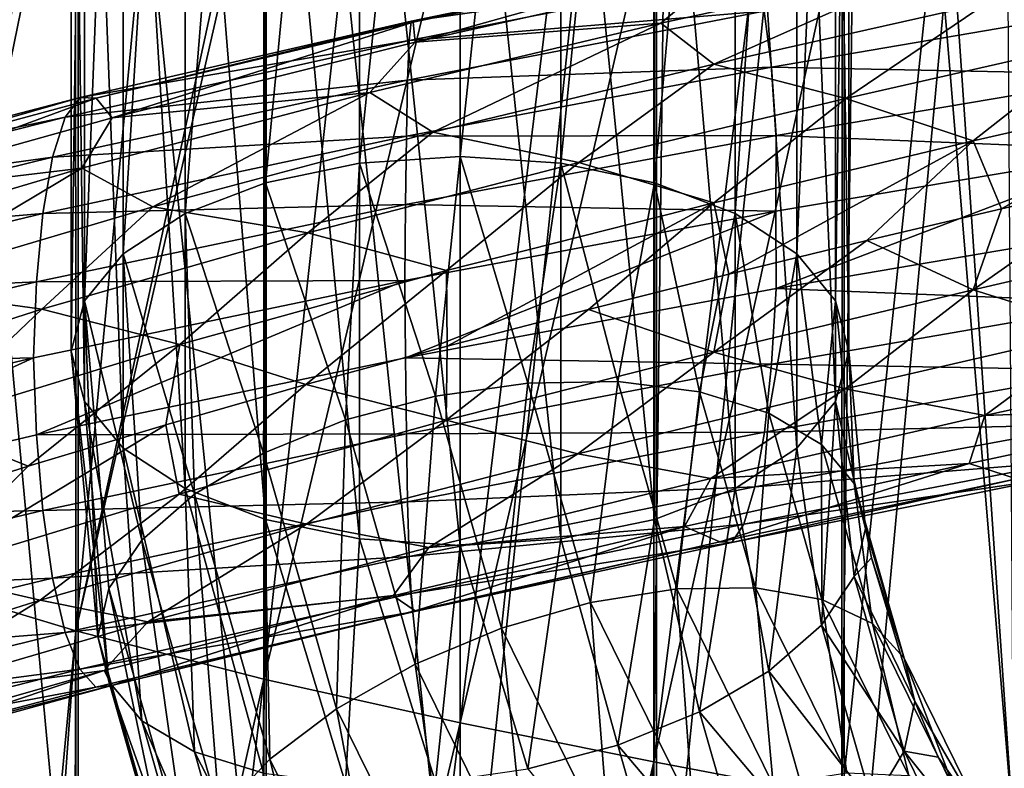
# Model space of a CAD drawing. Header units: metres. Extents: x -109 to 109, y -452 to 89.
# Tile 266 of 656: x -3.96 to 4.9, y -176.12 to -169.38. Entities that reach past the tile are written whole.
import ezdxf

# ---------------------------------------------------------------- set-up
doc = ezdxf.new("R2010")
doc.units = ezdxf.units.M
doc.layers.add('solid_K244270000C71_000_01', color=7, linetype='CONTINUOUS')
doc.layers.add('solid_k244270000c71_000_02', color=7, linetype='CONTINUOUS')

msp = doc.modelspace()

# ---------------------------------------------------------------- linework, layer by layer
at = {"layer": 'solid_K244270000C71_000_01'}
for points in [[(0, -161.974365, 871.503174), (0, -178.812943, 873.920715), (1.767249, -162.009903, 871.320862)], [(0, -178.812943, 873.920715), (1.767249, -178.833603, 873.736145), (1.767249, -162.009903, 871.320862)], [(0.905867, -162.009628, 368.892609), (1.75, -162.184448, 369.195404), (0.905867, -170.669891, 363.892609)], [(1.767249, -162.009903, 871.320862), (1.767249, -178.833603, 873.736145), (3.458888, -162.115128, 870.781128)], [(1.767249, -178.833603, 873.736145), (3.458888, -178.894775, 873.189697), (3.458888, -162.115128, 870.781128)], [(3.458888, -162.115128, 870.781128), (3.458888, -178.894775, 873.189697), (4.999055, -162.285431, 869.907715)], [(1.75, -162.184448, 369.195404), (1.75, -170.844711, 364.195404), (0.905867, -170.669891, 363.892609)], [(1.75, -162.184448, 369.195404), (2.474874, -162.46257, 369.677124), (1.75, -170.844711, 364.195404)], [(3.458888, -178.894775, 873.189697), (4.999055, -178.993774, 872.305298), (4.999055, -162.285431, 869.907715)], [(2.474874, -162.46257, 369.677124), (2.474874, -171.122818, 364.677124), (1.75, -170.844711, 364.195404)], [(2.474874, -162.46257, 369.677124), (3.031089, -162.824997, 370.304871), (2.474874, -171.122818, 364.677124)], [(3.031089, -162.824997, 370.304871), (3.031089, -171.48526, 365.304871), (2.474874, -171.122818, 364.677124)], [(3.031089, -162.824997, 370.304871), (3.38074, -163.24707, 371.035919), (3.031089, -171.48526, 365.304871)], [(3.38074, -163.24707, 371.035919), (3.38074, -171.907318, 366.035919), (3.031089, -171.48526, 365.304871)], [(3.38074, -163.24707, 371.035919), (3.5, -163.699997, 371.820404), (3.38074, -171.907318, 366.035919)], [(3.5, -172.36026, 366.820404), (3.5, -163.699997, 371.820404), (3.38074, -164.152939, 372.604919)], [(3.38074, -171.907318, 366.035919), (3.5, -163.699997, 371.820404), (3.5, -172.36026, 366.820404)], [(3.38074, -172.813187, 367.604919), (3.38074, -164.152939, 372.604919), (3.031089, -164.574997, 373.335968)], [(3.38074, -172.813187, 367.604919), (3.5, -172.36026, 366.820404), (3.38074, -164.152939, 372.604919)], [(3.031089, -173.23526, 368.335968), (3.031089, -164.574997, 373.335968), (2.474874, -164.937439, 373.963715)], [(3.031089, -173.23526, 368.335968), (3.38074, -172.813187, 367.604919), (3.031089, -164.574997, 373.335968)], [(2.474874, -173.597687, 368.963715), (2.474874, -164.937439, 373.963715), (1.75, -165.215546, 374.445404)], [(2.474874, -173.597687, 368.963715), (3.031089, -173.23526, 368.335968), (2.474874, -164.937439, 373.963715)], [(1.75, -173.875793, 369.445404), (1.75, -165.215546, 374.445404), (0.905867, -165.390366, 374.74823)], [(1.75, -173.875793, 369.445404), (2.474874, -173.597687, 368.963715), (1.75, -165.215546, 374.445404)], [(0.905867, -174.050629, 369.74823), (1.75, -173.875793, 369.445404), (0.905867, -165.390366, 374.74823)], [(0, -175.707184, 856.452942), (0, -167.921753, 855.294189), (0.929074, -168.095718, 855.375305)], [(0, -175.707184, 856.452942), (0.929074, -168.095718, 855.375305), (1.745084, -168.217712, 855.527832)], [(0, -175.707184, 856.452942), (1.745084, -168.217712, 855.527832), (1.744606, -176.057327, 856.679749)], [(1.744606, -176.057327, 856.679749), (1.745084, -168.217712, 855.527832), (1.840449, -168.229996, 855.55072)], [(1.744606, -176.057327, 856.679749), (1.840449, -168.229996, 855.55072), (2.717304, -168.320892, 855.813782)], [(4.412092, -168.341278, 856.616882), (4.923252, -168.279999, 856.947449), (4.980319, -176.681534, 858.198853)], [(1.744606, -176.057327, 856.679749), (2.717304, -168.320892, 855.813782), (3.439464, -168.360474, 856.105225)], [(1.744606, -176.057327, 856.679749), (3.439464, -168.360474, 856.105225), (3.437735, -176.378799, 857.269348)], [(3.437735, -176.378799, 857.269348), (4.286438, -168.349884, 856.542419), (4.980319, -176.681534, 858.198853)], [(3.437735, -176.378799, 857.269348), (3.539678, -168.362854, 856.151367), (4.286438, -168.349884, 856.542419)], [(3.437735, -176.378799, 857.269348), (3.439464, -168.360474, 856.105225), (3.539678, -168.362854, 856.151367)], [(4.286438, -168.349884, 856.542419), (4.412092, -168.341278, 856.616882), (4.980319, -176.681534, 858.198853)], [(5.769612, -169.565979, 883.314331), (4.743385, -169.224945, 884.15625), (7.052196, -168.734833, 883.030151)], [(2.553704, -168.773727, 887.393188), (-0.440089, -169.391571, 887.665405), (2.653477, -168.946106, 888.077393)], [(-0.42156, -169.399506, 886.94635), (-0.440089, -169.391571, 887.665405), (2.553704, -168.773727, 887.393188)], [(2.446183, -168.782806, 886.682007), (-0.42156, -169.399506, 886.94635), (2.553704, -168.773727, 887.393188)], [(4.368062, -168.849243, 884.827209), (1.806679, -169.40892, 885.454224), (2.3387, -168.964844, 885.994568)], [(2.28525, -169.7771, 884.861206), (1.806679, -169.40892, 885.454224), (4.368062, -168.849243, 884.827209)], [(4.743385, -169.224945, 884.15625), (2.28525, -169.7771, 884.861206), (4.368062, -168.849243, 884.827209)], [(2.653477, -168.946106, 888.077393), (-0.457284, -169.565277, 888.356384), (2.738359, -169.300354, 888.686768)], [(-0.440089, -169.391571, 887.665405), (-0.457284, -169.565277, 888.356384), (2.653477, -168.946106, 888.077393)], [(1.806679, -169.40892, 885.454224), (-0.403037, -169.580582, 886.250488), (2.3387, -168.964844, 885.994568)], [(3.472351, -170.085983, 884.204529), (2.28525, -169.7771, 884.861206), (4.743385, -169.224945, 884.15625)], [(2.738359, -169.300354, 888.686768), (2.8038, -169.804703, 889.186096), (6.003553, -169.259888, 888.325806)], [(6.003553, -169.259888, 888.325806), (2.8038, -169.804703, 889.186096), (6.093714, -169.871719, 888.672913)], [(3.472351, -170.085983, 884.204529), (4.743385, -169.224945, 884.15625), (5.769612, -169.565979, 883.314331)], [(2.738359, -169.300354, 888.686768), (-0.471912, -169.920929, 888.970947), (2.8038, -169.804703, 889.186096)], [(-0.457284, -169.565277, 888.356384), (-0.471912, -169.920929, 888.970947), (2.738359, -169.300354, 888.686768)], [(-0.244286, -170.390091, 885.124756), (-0.810484, -170.031464, 885.625), (1.806679, -169.40892, 885.454224)], [(2.28525, -169.7771, 884.861206), (-0.244286, -170.390091, 885.124756), (1.806679, -169.40892, 885.454224)], [(3.472351, -170.085983, 884.204529), (5.769612, -169.565979, 883.314331), (4.618611, -170.468491, 883.604492)], [(5.769612, -169.565979, 883.314331), (6.806786, -169.969376, 882.512329), (4.618611, -170.468491, 883.604492)], [(1.068339, -170.663544, 884.684021), (-0.244286, -170.390091, 885.124756), (2.28525, -169.7771, 884.861206)], [(1.068339, -170.663544, 884.684021), (2.28525, -169.7771, 884.861206), (3.472351, -170.085983, 884.204529)], [(2.8038, -169.804703, 889.186096), (-0.483189, -170.426682, 889.473572), (2.845907, -170.418427, 889.543335)], [(-0.471912, -169.920929, 888.970947), (-0.483189, -170.426682, 889.473572), (2.8038, -169.804703, 889.186096)], [(2.8038, -169.804703, 889.186096), (2.845907, -170.418427, 889.543335), (6.093714, -169.871719, 888.672913)], [(6.093714, -169.871719, 888.672913), (2.845907, -170.418427, 889.543335), (6.112217, -170.551987, 888.858826)], [(4.618611, -170.468491, 883.604492), (6.806786, -169.969376, 882.512329), (4.874457, -171.079224, 883.482239)], [(6.806786, -169.969376, 882.512329), (6.039207, -170.808868, 882.928406), (4.874457, -171.079224, 883.482239)], [(1.068339, -170.663544, 884.684021), (3.472351, -170.085983, 884.204529), (2.284565, -171.024567, 884.295898)], [(3.472351, -170.085983, 884.204529), (4.618611, -170.468491, 883.604492), (2.284565, -171.024567, 884.295898)], [(-1.368618, -171.296921, 884.736816), (-0.244286, -170.390091, 885.124756), (1.068339, -170.663544, 884.684021)], [(2.845907, -170.418427, 889.543335), (-0.490446, -171.041702, 889.832153), (2.842064, -171.102386, 889.730042)], [(-0.483189, -170.426682, 889.473572), (-0.490446, -171.041702, 889.832153), (2.845907, -170.418427, 889.543335)], [(2.845907, -170.418427, 889.543335), (2.842064, -171.102386, 889.730042), (6.112217, -170.551987, 888.858826)], [(2.284565, -171.024567, 884.295898), (4.618611, -170.468491, 883.604492), (2.418088, -171.668488, 884.253601)], [(4.618611, -170.468491, 883.604492), (3.662897, -171.366013, 883.925415), (2.418088, -171.668488, 884.253601)], [(4.618611, -170.468491, 883.604492), (4.874457, -171.079224, 883.482239), (3.662897, -171.366013, 883.925415)], [(6.112217, -170.551987, 888.858826), (2.842064, -171.102386, 889.730042), (2.846197, -171.796906, 889.715149)], [(6.112217, -170.551987, 888.858826), (2.846197, -171.796906, 889.715149), (6.094335, -171.24469, 888.848145)], [(0.610706, -172.648453, 362.642029), (0, -170.61026, 363.789337), (0.905867, -170.669891, 363.892609)], [(1.419333, -172.63559, 362.882629), (0.610706, -172.648453, 362.642029), (0.905867, -170.669891, 363.892609)], [(1.419333, -172.63559, 362.882629), (0.905867, -170.669891, 363.892609), (1.75, -170.844711, 364.195404)], [(2.156766, -172.727844, 363.282135), (1.419333, -172.63559, 362.882629), (1.75, -170.844711, 364.195404)], [(2.156766, -172.727844, 363.282135), (1.75, -170.844711, 364.195404), (2.474874, -171.122818, 364.677124)], [(4.61932, -171.809235, 883.77594), (4.874457, -171.079224, 883.482239), (6.039207, -170.808868, 882.928406)], [(6.808964, -171.302933, 882.686157), (4.61932, -171.809235, 883.77594), (6.039207, -170.808868, 882.928406)], [(-0.490446, -171.041702, 889.832153), (-0.497846, -171.724396, 890.014709), (2.842064, -171.102386, 889.730042)], [(2.284565, -171.024567, 884.295898), (2.418088, -171.668488, 884.253601), (1.156067, -171.985229, 884.463135)], [(2.842064, -171.102386, 889.730042), (-0.490496, -172.422012, 890), (2.846197, -171.796906, 889.715149)], [(2.780146, -172.919861, 363.817352), (2.156766, -172.727844, 363.282135), (2.474874, -171.122818, 364.677124)], [(2.780146, -172.919861, 363.817352), (2.474874, -171.122818, 364.677124), (3.031089, -171.48526, 365.304871)], [(4.61932, -171.809235, 883.77594), (3.662897, -171.366013, 883.925415), (4.874457, -171.079224, 883.482239)], [(6.094335, -171.24469, 888.848145), (2.846197, -171.796906, 889.715149), (6.004714, -171.924088, 888.665649)], [(5.767891, -172.169052, 883.652222), (4.61932, -171.809235, 883.77594), (6.808964, -171.302933, 882.686157)], [(2.283621, -172.37001, 884.464233), (2.418088, -171.668488, 884.253601), (3.662897, -171.366013, 883.925415)], [(4.61932, -171.809235, 883.77594), (2.283621, -172.37001, 884.464233), (3.662897, -171.366013, 883.925415)], [(3.253246, -173.200455, 364.457153), (2.780146, -172.919861, 363.817352), (3.031089, -171.48526, 365.304871)], [(3.253246, -173.200455, 364.457153), (3.031089, -171.48526, 365.304871), (3.38074, -171.907318, 366.035919)], [(2.283621, -172.37001, 884.464233), (1.156067, -171.985229, 884.463135), (2.418088, -171.668488, 884.253601)], [(2.846197, -171.796906, 889.715149), (-0.490496, -172.422012, 890), (2.804342, -172.479477, 889.519287)], [(3.466755, -172.70079, 884.536499), (2.283621, -172.37001, 884.464233), (4.61932, -171.809235, 883.77594)], [(2.846197, -171.796906, 889.715149), (2.804342, -172.479477, 889.519287), (6.004714, -171.924088, 888.665649)], [(5.767891, -172.169052, 883.652222), (3.466755, -172.70079, 884.536499), (4.61932, -171.809235, 883.77594)], [(6.004714, -171.924088, 888.665649), (2.804342, -172.479477, 889.519287), (5.865049, -172.532455, 888.324951)], [(3.548571, -173.55336, 365.164398), (3.253246, -173.200455, 364.457153), (3.38074, -171.907318, 366.035919)], [(3.548571, -173.55336, 365.164398), (3.38074, -171.907318, 366.035919), (3.5, -172.36026, 366.820404)], [(-0.1237, -172.983887, 884.731384), (-0.114942, -172.31662, 884.552612), (1.156067, -171.985229, 884.463135)], [(2.283621, -172.37001, 884.464233), (-0.1237, -172.983887, 884.731384), (1.156067, -171.985229, 884.463135)], [(5.767891, -172.169052, 883.652222), (4.724034, -172.940842, 884.638184), (3.466755, -172.70079, 884.536499)], [(5.767891, -172.169052, 883.652222), (7.041898, -172.429184, 883.520081), (4.724034, -172.940842, 884.638184)], [(1.058765, -173.285141, 885.008057), (-0.1237, -172.983887, 884.731384), (2.283621, -172.37001, 884.464233)], [(3.466755, -172.70079, 884.536499), (1.058765, -173.285141, 885.008057), (2.283621, -172.37001, 884.464233)], [(3.648957, -173.958023, 365.897949), (3.5, -172.36026, 366.820404), (3.38074, -172.813187, 367.604919)], [(3.548571, -173.55336, 365.164398), (3.5, -172.36026, 366.820404), (3.648957, -173.958023, 365.897949)], [(-0.490496, -172.422012, 890), (-0.483283, -173.10495, 889.799133), (2.804342, -172.479477, 889.519287)], [(4.724034, -172.940842, 884.638184), (7.041898, -172.429184, 883.520081), (6.998455, -172.856812, 884.24292)], [(2.804342, -172.479477, 889.519287), (-0.483283, -173.10495, 889.799133), (2.739115, -173.090897, 889.158936)], [(2.804342, -172.479477, 889.519287), (2.739115, -173.090897, 889.158936), (5.865049, -172.532455, 888.324951)], [(5.865049, -172.532455, 888.324951), (2.739115, -173.090897, 889.158936), (5.683674, -173.022751, 887.845886)], [(1.173041, -174.623337, 361.501831), (0.610706, -172.648453, 362.642029), (1.419333, -172.63559, 362.882629)], [(1.950067, -174.499496, 361.806488), (1.173041, -174.623337, 361.501831), (1.419333, -172.63559, 362.882629)], [(1.950067, -174.499496, 361.806488), (1.419333, -172.63559, 362.882629), (2.156766, -172.727844, 363.282135)], [(0.372761, -174.854874, 361.368164), (-0.222122, -172.765671, 362.574371), (0.610706, -172.648453, 362.642029)], [(1.173041, -174.623337, 361.501831), (0.372761, -174.854874, 361.368164), (0.610706, -172.648453, 362.642029)], [(3.466755, -172.70079, 884.536499), (2.256582, -173.507492, 885.331177), (1.058765, -173.285141, 885.008057)], [(2.658681, -174.49054, 362.264435), (1.950067, -174.499496, 361.806488), (2.156766, -172.727844, 363.282135)], [(2.658681, -174.49054, 362.264435), (2.156766, -172.727844, 363.282135), (2.780146, -172.919861, 363.817352)], [(3.466755, -172.70079, 884.536499), (4.724034, -172.940842, 884.638184), (2.256582, -173.507492, 885.331177)], [(3.253246, -174.826996, 367.274384), (3.38074, -172.813187, 367.604919), (3.031089, -173.23526, 368.335968)], [(3.253246, -174.826996, 367.274384), (3.548571, -174.390961, 366.615173), (3.38074, -172.813187, 367.604919)], [(3.548571, -174.390961, 366.615173), (3.648957, -173.958023, 365.897949), (3.38074, -172.813187, 367.604919)], [(5.009917, -173.510559, 885.910706), (4.581493, -173.371246, 885.335144), (6.998455, -172.856812, 884.24292)], [(4.724034, -172.940842, 884.638184), (6.998455, -172.856812, 884.24292), (4.581493, -173.371246, 885.335144)], [(2.256582, -173.507492, 885.331177), (4.724034, -172.940842, 884.638184), (4.581493, -173.371246, 885.335144)], [(3.257699, -174.597, 362.84906), (2.658681, -174.49054, 362.264435), (2.780146, -172.919861, 363.817352)], [(3.257699, -174.597, 362.84906), (2.780146, -172.919861, 363.817352), (3.253246, -173.200455, 364.457153)], [(5.683674, -173.022751, 887.845886), (2.654409, -173.583908, 888.65509), (5.470287, -173.35556, 887.253479)], [(2.739115, -173.090897, 889.158936), (2.654409, -173.583908, 888.65509), (5.683674, -173.022751, 887.845886)], [(-0.483283, -173.10495, 889.799133), (-0.472042, -173.71637, 889.432251), (2.739115, -173.090897, 889.158936)], [(2.739115, -173.090897, 889.158936), (-0.472042, -173.71637, 889.432251), (2.654409, -173.583908, 888.65509)], [(2.780146, -175.240784, 367.837311), (3.031089, -173.23526, 368.335968), (2.474874, -173.597687, 368.963715)], [(2.780146, -175.240784, 367.837311), (3.253246, -174.826996, 367.274384), (3.031089, -173.23526, 368.335968)], [(3.712311, -174.812668, 363.526367), (3.253246, -173.200455, 364.457153), (3.548571, -173.55336, 365.164398)], [(3.712311, -174.812668, 363.526367), (3.257699, -174.597, 362.84906), (3.253246, -173.200455, 364.457153)], [(2.339748, -174.076523, 886.631348), (2.021784, -173.940979, 885.988953), (4.581493, -173.371246, 885.335144)], [(2.256582, -173.507492, 885.331177), (4.581493, -173.371246, 885.335144), (2.021784, -173.940979, 885.988953)], [(5.009917, -173.510559, 885.910706), (2.339748, -174.076523, 886.631348), (4.581493, -173.371246, 885.335144)], [(5.470287, -173.35556, 887.253479), (2.554752, -173.918915, 888.034119), (5.240143, -173.519501, 886.592041)], [(2.654409, -173.583908, 888.65509), (2.554752, -173.918915, 888.034119), (5.470287, -173.35556, 887.253479)], [(-0.281798, -174.127548, 885.578796), (2.256582, -173.507492, 885.331177), (2.021784, -173.940979, 885.988953)], [(2.44727, -174.084457, 887.342468), (2.339748, -174.076523, 886.631348), (5.009917, -173.510559, 885.910706)], [(5.240143, -173.519501, 886.592041), (2.44727, -174.084457, 887.342468), (5.009917, -173.510559, 885.910706)], [(2.554752, -173.918915, 888.034119), (2.44727, -174.084457, 887.342468), (5.240143, -173.519501, 886.592041)], [(-0.472042, -173.71637, 889.432251), (-0.457444, -174.208939, 888.920776), (2.654409, -173.583908, 888.65509)], [(2.654409, -173.583908, 888.65509), (-0.457444, -174.208939, 888.920776), (2.554752, -173.918915, 888.034119)], [(2.156766, -175.608292, 368.27121), (2.474874, -173.597687, 368.963715), (1.75, -173.875793, 369.445404)], [(2.156766, -175.608292, 368.27121), (2.780146, -175.240784, 367.837311), (2.474874, -173.597687, 368.963715)], [(3.996094, -175.125031, 364.256989), (3.548571, -173.55336, 365.164398), (3.648957, -173.958023, 365.897949)], [(3.996094, -175.125031, 364.256989), (3.712311, -174.812668, 363.526367), (3.548571, -173.55336, 365.164398)], [(1.419333, -175.908142, 368.550873), (1.75, -173.875793, 369.445404), (0.905867, -174.050629, 369.74823)], [(1.419333, -175.908142, 368.550873), (2.156766, -175.608292, 368.27121), (1.75, -173.875793, 369.445404)], [(-0.403218, -174.698227, 886.87262), (-0.600579, -174.564194, 886.184509), (2.021784, -173.940979, 885.988953)], [(-0.457444, -174.208939, 888.920776), (-0.44027, -174.543106, 888.291565), (2.554752, -173.918915, 888.034119)], [(2.554752, -173.918915, 888.034119), (-0.44027, -174.543106, 888.291565), (2.44727, -174.084457, 887.342468)], [(2.339748, -174.076523, 886.631348), (-0.403218, -174.698227, 886.87262), (2.021784, -173.940979, 885.988953)], [(3.702589, -174.221405, 365.74588), (3.648957, -173.958023, 365.897949), (3.548571, -174.390961, 366.615173)], [(3.996094, -175.125031, 364.256989), (3.648957, -173.958023, 365.897949), (3.702589, -174.221405, 365.74588)], [(0.610706, -176.122925, 368.660004), (1.419333, -175.908142, 368.550873), (0.905867, -174.050629, 369.74823)], [(-0.44027, -174.543106, 888.291565), (-0.421747, -174.707504, 887.591614), (2.44727, -174.084457, 887.342468)], [(-0.421747, -174.707504, 887.591614), (-0.403218, -174.698227, 886.87262), (2.339748, -174.076523, 886.631348)], [(2.44727, -174.084457, 887.342468), (-0.421747, -174.707504, 887.591614), (2.339748, -174.076523, 886.631348)], [(4.092557, -175.51593, 364.998474), (3.702589, -174.221405, 365.74588), (3.548571, -174.390961, 366.615173)], [(3.996094, -175.125031, 364.256989), (3.702589, -174.221405, 365.74588), (4.092557, -175.51593, 364.998474)], [(3.996094, -175.962631, 365.707764), (3.548571, -174.390961, 366.615173), (3.253246, -174.826996, 367.274384)], [(3.996094, -175.962631, 365.707764), (4.092557, -175.51593, 364.998474), (3.548571, -174.390961, 366.615173)], [(2.094288, -176.4944, 360.42157), (1.173041, -174.623337, 361.501831), (1.950067, -174.499496, 361.806488)], [(2.819543, -176.265411, 360.786957), (1.950067, -174.499496, 361.806488), (2.658681, -174.49054, 362.264435)], [(2.819543, -176.265411, 360.786957), (2.094288, -176.4944, 360.42157), (1.950067, -174.499496, 361.806488)], [(3.480944, -176.160568, 361.300262), (2.658681, -174.49054, 362.264435), (3.257699, -174.597, 362.84906)], [(3.480944, -176.160568, 361.300262), (2.819543, -176.265411, 360.786957), (2.658681, -174.49054, 362.264435)], [(1.347327, -176.834229, 360.225372), (0.372761, -174.854874, 361.368164), (1.173041, -174.623337, 361.501831)], [(2.094288, -176.4944, 360.42157), (1.347327, -176.834229, 360.225372), (1.173041, -174.623337, 361.501831)], [(4.040052, -176.185959, 361.931671), (3.257699, -174.597, 362.84906), (3.712311, -174.812668, 363.526367)], [(4.040052, -176.185959, 361.931671), (3.480944, -176.160568, 361.300262), (3.257699, -174.597, 362.84906)], [(3.712311, -176.439209, 366.343597), (3.253246, -174.826996, 367.274384), (2.780146, -175.240784, 367.837311)], [(3.712311, -176.439209, 366.343597), (3.996094, -175.962631, 365.707764), (3.253246, -174.826996, 367.274384)], [(4.464374, -176.340118, 362.64447), (3.712311, -174.812668, 363.526367), (3.996094, -175.125031, 364.256989)], [(4.464374, -176.340118, 362.64447), (4.040052, -176.185959, 361.931671), (3.712311, -174.812668, 363.526367)], [(0.622072, -177.265137, 360.209747), (-0.404265, -175.180649, 361.413239), (0.372761, -174.854874, 361.368164)], [(1.347327, -176.834229, 360.225372), (0.622072, -177.265137, 360.209747), (0.372761, -174.854874, 361.368164)], [(4.729249, -176.614075, 363.397278), (3.996094, -175.125031, 364.256989), (4.092557, -175.51593, 364.998474)], [(4.729249, -176.614075, 363.397278), (4.464374, -176.340118, 362.64447), (3.996094, -175.125031, 364.256989)], [(3.257699, -176.917923, 366.869019), (2.780146, -175.240784, 367.837311), (2.156766, -175.608292, 368.27121)], [(3.257699, -176.917923, 366.869019), (3.712311, -176.439209, 366.343597), (2.780146, -175.240784, 367.837311)], [(4.303218, -176.016983, 364.709198), (4.092557, -175.51593, 364.998474), (3.996094, -175.962631, 365.707764)], [(4.729249, -176.614075, 363.397278), (4.092557, -175.51593, 364.998474), (4.303218, -176.016983, 364.709198)], [(2.658681, -177.370987, 367.25351), (2.156766, -175.608292, 368.27121), (1.419333, -175.908142, 368.550873)], [(2.658681, -177.370987, 367.25351), (3.257699, -176.917923, 366.869019), (2.156766, -175.608292, 368.27121)], [(0, -183.533646, 857.290771), (0, -175.707184, 856.452942), (1.744606, -176.057327, 856.679749)], [(1.950067, -177.772064, 367.474731), (1.419333, -175.908142, 368.550873), (0.610706, -176.122925, 368.660004)], [(1.950067, -177.772064, 367.474731), (2.658681, -177.370987, 367.25351), (1.419333, -175.908142, 368.550873)], [(4.729249, -177.451675, 364.848053), (3.996094, -175.962631, 365.707764), (3.712311, -176.439209, 366.343597)], [(4.819286, -176.991913, 364.146332), (4.303218, -176.016983, 364.709198), (3.996094, -175.962631, 365.707764)], [(4.729249, -177.451675, 364.848053), (4.819286, -176.991913, 364.146332), (3.996094, -175.962631, 365.707764)], [(0.912781, -183.735855, 857.357422), (0, -183.533646, 857.290771), (1.744606, -176.057327, 856.679749)], [(0.912781, -183.735855, 857.357422), (1.744606, -176.057327, 856.679749), (1.744942, -183.938141, 857.506897)], [(1.744942, -183.938141, 857.506897), (1.744606, -176.057327, 856.679749), (3.437735, -176.378799, 857.269348)], [(4.729249, -176.614075, 363.397278), (4.303218, -176.016983, 364.709198), (4.819286, -176.991913, 364.146332)]]:
    msp.add_3dface(points, dxfattribs=at)
at = {"layer": 'solid_k244270000c71_000_02'}
for points in [[(-1.744606, -162.009018, 871.325562), (0, -178.812943, 873.920715), (0, -161.974365, 871.503174)], [(0, -161.949997, 368.789337), (0, -170.61026, 363.789337), (-0.905867, -170.669891, 363.892609)], [(-0.905867, -162.009628, 368.892609), (0, -161.949997, 368.789337), (-0.905867, -170.669891, 363.892609)], [(0, -161.949997, 368.789337), (0.905867, -162.009628, 368.892609), (0, -170.61026, 363.789337)], [(-3.437735, -162.113358, 870.790344), (-1.744606, -178.833099, 873.740906), (-1.744606, -162.009018, 871.325562)], [(-0.905867, -162.009628, 368.892609), (-0.905867, -170.669891, 363.892609), (-1.75, -170.844711, 364.195404)], [(-1.75, -162.184448, 369.195404), (-0.905867, -162.009628, 368.892609), (-1.75, -170.844711, 364.195404)], [(-1.744606, -162.009018, 871.325562), (-1.744606, -178.833099, 873.740906), (0, -178.812943, 873.920715)], [(0.905867, -162.009628, 368.892609), (0.905867, -170.669891, 363.892609), (0, -170.61026, 363.789337)], [(-4.980319, -162.282837, 869.921021), (-3.437735, -178.893753, 873.198975), (-3.437735, -162.113358, 870.790344)], [(-3.437735, -162.113358, 870.790344), (-3.437735, -178.893753, 873.198975), (-1.744606, -178.833099, 873.740906)], [(-1.75, -162.184448, 369.195404), (-1.75, -170.844711, 364.195404), (-2.474874, -171.122818, 364.677124)], [(-2.474874, -162.46257, 369.677124), (-1.75, -162.184448, 369.195404), (-2.474874, -171.122818, 364.677124)], [(-4.980319, -162.282837, 869.921021), (-4.980319, -178.992279, 872.318787), (-3.437735, -178.893753, 873.198975)], [(-2.474874, -162.46257, 369.677124), (-2.474874, -171.122818, 364.677124), (-3.031089, -171.48526, 365.304871)], [(-3.031089, -162.824997, 370.304871), (-2.474874, -162.46257, 369.677124), (-3.031089, -171.48526, 365.304871)], [(-3.031089, -162.824997, 370.304871), (-3.031089, -171.48526, 365.304871), (-3.38074, -171.907318, 366.035919)], [(-3.38074, -163.24707, 371.035919), (-3.031089, -162.824997, 370.304871), (-3.38074, -171.907318, 366.035919)], [(-3.38074, -163.24707, 371.035919), (-3.5, -172.36026, 366.820404), (-3.5, -163.699997, 371.820404)], [(-3.38074, -163.24707, 371.035919), (-3.38074, -171.907318, 366.035919), (-3.5, -172.36026, 366.820404)], [(-3.5, -163.699997, 371.820404), (-3.5, -172.36026, 366.820404), (-3.38074, -172.813187, 367.604919)], [(-3.38074, -164.152939, 372.604919), (-3.5, -163.699997, 371.820404), (-3.38074, -172.813187, 367.604919)], [(-3.38074, -164.152939, 372.604919), (-3.38074, -172.813187, 367.604919), (-3.031089, -173.23526, 368.335968)], [(-3.031089, -164.574997, 373.335968), (-3.38074, -164.152939, 372.604919), (-3.031089, -173.23526, 368.335968)], [(-3.031089, -164.574997, 373.335968), (-3.031089, -173.23526, 368.335968), (-2.474874, -173.597687, 368.963715)], [(-2.474874, -164.937439, 373.963715), (-3.031089, -164.574997, 373.335968), (-2.474874, -173.597687, 368.963715)], [(-2.474874, -164.937439, 373.963715), (-2.474874, -173.597687, 368.963715), (-1.75, -173.875793, 369.445404)], [(-1.75, -165.215546, 374.445404), (-2.474874, -164.937439, 373.963715), (-1.75, -173.875793, 369.445404)], [(-1.75, -165.215546, 374.445404), (-1.75, -173.875793, 369.445404), (-0.905867, -174.050629, 369.74823)], [(-0.905867, -165.390366, 374.74823), (-1.75, -165.215546, 374.445404), (-0.905867, -174.050629, 369.74823)], [(-0.905867, -165.390366, 374.74823), (0, -174.11026, 369.851501), (0, -165.449997, 374.851501)], [(-0.905867, -165.390366, 374.74823), (-0.905867, -174.050629, 369.74823), (0, -174.11026, 369.851501)], [(0.905867, -174.050629, 369.74823), (0.905867, -165.390366, 374.74823), (0, -165.449997, 374.851501)], [(0, -174.11026, 369.851501), (0.905867, -174.050629, 369.74823), (0, -165.449997, 374.851501)], [(-4.336605, -166.450851, 856.246399), (-3.568838, -166.832611, 855.903381), (-4.999055, -174.41272, 857.922913)], [(-3.568838, -166.832611, 855.903381), (-3.460289, -166.880234, 855.861694), (-4.999055, -174.41272, 857.922913)], [(-3.460289, -166.880234, 855.861694), (-3.458888, -174.878098, 857.087036), (-4.999055, -174.41272, 857.922913)], [(-2.730953, -167.168472, 855.62207), (-3.458888, -174.878098, 857.087036), (-3.460289, -166.880234, 855.861694)], [(-2.730953, -167.168472, 855.62207), (-1.844571, -167.459991, 855.420654), (-3.458888, -174.878098, 857.087036)], [(-1.844571, -167.459991, 855.420654), (-1.76744, -167.482864, 855.407593), (-3.458888, -174.878098, 857.087036)], [(-1.76744, -167.482864, 855.407593), (-1.767249, -175.313339, 856.589417), (-3.458888, -174.878098, 857.087036)], [(-0.928744, -167.71022, 855.309753), (-1.767249, -175.313339, 856.589417), (-1.76744, -167.482864, 855.407593)], [(-0.928744, -167.71022, 855.309753), (0, -167.921753, 855.294189), (-1.767249, -175.313339, 856.589417)], [(-1.767249, -175.313339, 856.589417), (0, -167.921753, 855.294189), (0, -175.707184, 856.452942)], [(2.446183, -168.782806, 886.682007), (-0.403037, -169.580582, 886.250488), (-0.42156, -169.399506, 886.94635)], [(2.446183, -168.782806, 886.682007), (2.3387, -168.964844, 885.994568), (-0.403037, -169.580582, 886.250488)], [(-0.440089, -169.391571, 887.665405), (-3.420529, -170.078903, 887.409119), (-0.457284, -169.565277, 888.356384)], [(-3.276511, -170.082947, 886.704407), (-3.420529, -170.078903, 887.409119), (-0.440089, -169.391571, 887.665405)], [(-0.42156, -169.399506, 886.94635), (-3.276511, -170.082947, 886.704407), (-0.440089, -169.391571, 887.665405)], [(-0.42156, -169.399506, 886.94635), (-3.132545, -170.259964, 886.022339), (-3.276511, -170.082947, 886.704407)], [(-0.42156, -169.399506, 886.94635), (-0.403037, -169.580582, 886.250488), (-3.132545, -170.259964, 886.022339)], [(1.806679, -169.40892, 885.454224), (-0.810484, -170.031464, 885.625), (-0.403037, -169.580582, 886.250488)], [(-0.457284, -169.565277, 888.356384), (-3.554169, -170.255951, 888.086243), (-0.471912, -169.920929, 888.970947)], [(-3.420529, -170.078903, 887.409119), (-3.554169, -170.255951, 888.086243), (-0.457284, -169.565277, 888.356384)], [(-0.810484, -170.031464, 885.625), (-3.132545, -170.259964, 886.022339), (-0.403037, -169.580582, 886.250488)], [(-0.471912, -169.920929, 888.970947), (-3.667863, -170.614166, 888.688354), (-0.483189, -170.426682, 889.473572)], [(-3.554169, -170.255951, 888.086243), (-3.667863, -170.614166, 888.688354), (-0.471912, -169.920929, 888.970947)], [(-0.810484, -170.031464, 885.625), (-3.402907, -170.713028, 885.337402), (-3.132545, -170.259964, 886.022339)], [(-2.766479, -171.060791, 884.939819), (-3.402907, -170.713028, 885.337402), (-0.810484, -170.031464, 885.625)], [(-0.244286, -170.390091, 885.124756), (-2.766479, -171.060791, 884.939819), (-0.810484, -170.031464, 885.625)], [(-3.420529, -170.078903, 887.409119), (-6.293826, -170.829391, 886.63623), (-3.554169, -170.255951, 888.086243)], [(-6.02883, -170.827118, 885.96759), (-6.293826, -170.829391, 886.63623), (-3.420529, -170.078903, 887.409119)], [(-3.276511, -170.082947, 886.704407), (-6.02883, -170.827118, 885.96759), (-3.420529, -170.078903, 887.409119)], [(-3.276511, -170.082947, 886.704407), (-5.76393, -170.997208, 885.320923), (-6.02883, -170.827118, 885.96759)], [(-3.276511, -170.082947, 886.704407), (-3.132545, -170.259964, 886.022339), (-5.76393, -170.997208, 885.320923)], [(-3.554169, -170.255951, 888.086243), (-6.539725, -171.011612, 887.279297), (-3.667863, -170.614166, 888.688354)], [(-6.293826, -170.829391, 886.63623), (-6.539725, -171.011612, 887.279297), (-3.554169, -170.255951, 888.086243)], [(-3.402907, -170.713028, 885.337402), (-5.76393, -170.997208, 885.320923), (-3.132545, -170.259964, 886.022339)], [(-1.368618, -171.296921, 884.736816), (-2.766479, -171.060791, 884.939819), (-0.244286, -170.390091, 885.124756)], [(-0.483189, -170.426682, 889.473572), (-3.755517, -171.121567, 889.180603), (-0.490446, -171.041702, 889.832153)], [(-3.667863, -170.614166, 888.688354), (-3.755517, -171.121567, 889.180603), (-0.483189, -170.426682, 889.473572)], [(-3.667863, -170.614166, 888.688354), (-6.748923, -171.373367, 887.851685), (-3.755517, -171.121567, 889.180603)], [(-6.539725, -171.011612, 887.279297), (-6.748923, -171.373367, 887.851685), (-3.667863, -170.614166, 888.688354)], [(-1.030749, -172.980469, 362.683502), (-1.75, -170.844711, 364.195404), (-0.905867, -170.669891, 363.892609)], [(-1.368618, -171.296921, 884.736816), (1.068339, -170.663544, 884.684021), (-0.121053, -171.636337, 884.567139)], [(-0.222122, -172.765671, 362.574371), (-1.030749, -172.980469, 362.683502), (-0.905867, -170.669891, 363.892609)], [(-0.222122, -172.765671, 362.574371), (-0.905867, -170.669891, 363.892609), (0, -170.61026, 363.789337)], [(0.610706, -172.648453, 362.642029), (-0.222122, -172.765671, 362.574371), (0, -170.61026, 363.789337)], [(1.068339, -170.663544, 884.684021), (2.284565, -171.024567, 884.295898), (-0.121053, -171.636337, 884.567139)], [(-3.402907, -170.713028, 885.337402), (-5.889474, -171.44809, 884.602478), (-5.76393, -170.997208, 885.320923)], [(-5.201694, -171.78389, 884.316162), (-5.889474, -171.44809, 884.602478), (-3.402907, -170.713028, 885.337402)], [(-2.766479, -171.060791, 884.939819), (-5.201694, -171.78389, 884.316162), (-3.402907, -170.713028, 885.337402)], [(-1.768181, -173.280319, 362.963165), (-2.474874, -171.122818, 364.677124), (-1.75, -170.844711, 364.195404)], [(-1.030749, -172.980469, 362.683502), (-1.768181, -173.280319, 362.963165), (-1.75, -170.844711, 364.195404)], [(-0.490446, -171.041702, 889.832153), (-3.811918, -171.737213, 889.531555), (-0.497846, -171.724396, 890.014709)], [(-3.755517, -171.121567, 889.180603), (-3.811918, -171.737213, 889.531555), (-0.490446, -171.041702, 889.832153)], [(-0.121053, -171.636337, 884.567139), (2.284565, -171.024567, 884.295898), (-0.114942, -172.31662, 884.552612)], [(2.284565, -171.024567, 884.295898), (1.156067, -171.985229, 884.463135), (-0.114942, -172.31662, 884.552612)], [(-3.755517, -171.121567, 889.180603), (-6.910208, -171.882492, 888.32019), (-3.811918, -171.737213, 889.531555)], [(-6.748923, -171.373367, 887.851685), (-6.910208, -171.882492, 888.32019), (-3.755517, -171.121567, 889.180603)], [(-3.763695, -171.981888, 884.366089), (-5.201694, -171.78389, 884.316162), (-2.766479, -171.060791, 884.939819)], [(-3.763695, -171.981888, 884.366089), (-2.766479, -171.060791, 884.939819), (-1.368618, -171.296921, 884.736816)], [(-2.391562, -173.647827, 363.397064), (-3.031089, -171.48526, 365.304871), (-2.474874, -171.122818, 364.677124)], [(-1.768181, -173.280319, 362.963165), (-2.391562, -173.647827, 363.397064), (-2.474874, -171.122818, 364.677124)], [(2.842064, -171.102386, 889.730042), (-0.497846, -171.724396, 890.014709), (-0.490496, -172.422012, 890)], [(-3.763695, -171.981888, 884.366089), (-1.368618, -171.296921, 884.736816), (-2.523156, -172.300919, 884.4104)], [(-1.368618, -171.296921, 884.736816), (-0.121053, -171.636337, 884.567139), (-2.523156, -172.300919, 884.4104)], [(-2.864662, -174.061615, 363.959961), (-3.38074, -171.907318, 366.035919), (-3.031089, -171.48526, 365.304871)], [(-2.391562, -173.647827, 363.397064), (-2.864662, -174.061615, 363.959961), (-3.031089, -171.48526, 365.304871)], [(-2.523156, -172.300919, 884.4104), (-0.121053, -171.636337, 884.567139), (-1.386785, -172.662933, 884.522095)], [(-0.121053, -171.636337, 884.567139), (-0.114942, -172.31662, 884.552612), (-1.386785, -172.662933, 884.522095)], [(-3.811918, -171.737213, 889.531555), (-7.013986, -172.498032, 888.654907), (-3.838496, -172.419983, 889.70874)], [(-6.910208, -171.882492, 888.32019), (-7.013986, -172.498032, 888.654907), (-3.811918, -171.737213, 889.531555)], [(-0.497846, -171.724396, 890.014709), (-3.838496, -172.419983, 889.70874), (-3.812306, -173.115601, 889.695007)], [(-3.811918, -171.737213, 889.531555), (-3.838496, -172.419983, 889.70874), (-0.497846, -171.724396, 890.014709)], [(-0.497846, -171.724396, 890.014709), (-3.812306, -173.115601, 889.695007), (-0.490496, -172.422012, 890)], [(-6.042094, -172.713257, 883.583252), (-5.201694, -171.78389, 884.316162), (-3.763695, -171.981888, 884.366089)], [(-3.260373, -174.930588, 365.336426), (-3.5, -172.36026, 366.820404), (-3.38074, -171.907318, 366.035919)], [(-3.159987, -174.49765, 364.619202), (-3.260373, -174.930588, 365.336426), (-3.38074, -171.907318, 366.035919)], [(-2.864662, -174.061615, 363.959961), (-3.159987, -174.49765, 364.619202), (-3.38074, -171.907318, 366.035919)], [(-6.042094, -172.713257, 883.583252), (-3.763695, -171.981888, 884.366089), (-4.84576, -173.013351, 883.834778)], [(-3.763695, -171.981888, 884.366089), (-2.523156, -172.300919, 884.4104), (-4.84576, -173.013351, 883.834778)], [(-4.84576, -173.013351, 883.834778), (-2.523156, -172.300919, 884.4104), (-3.886117, -173.396988, 884.105347)], [(-2.523156, -172.300919, 884.4104), (-2.648399, -173.023514, 884.372437), (-3.886117, -173.396988, 884.105347)], [(-3.159987, -175.335251, 366.069977), (-3.38074, -172.813187, 367.604919), (-3.5, -172.36026, 366.820404)], [(-3.260373, -174.930588, 365.336426), (-3.159987, -175.335251, 366.069977), (-3.5, -172.36026, 366.820404)], [(-2.523156, -172.300919, 884.4104), (-1.386785, -172.662933, 884.522095), (-2.648399, -173.023514, 884.372437)], [(-0.1237, -172.983887, 884.731384), (-1.386785, -172.662933, 884.522095), (-0.114942, -172.31662, 884.552612)], [(-3.838496, -172.419983, 889.70874), (-7.053293, -173.178055, 888.824951), (-7.014699, -173.87085, 888.813416)], [(-7.013986, -172.498032, 888.654907), (-7.053293, -173.178055, 888.824951), (-3.838496, -172.419983, 889.70874)], [(-3.838496, -172.419983, 889.70874), (-7.014699, -173.87085, 888.813416), (-3.812306, -173.115601, 889.695007)], [(-0.490496, -172.422012, 890), (-3.812306, -173.115601, 889.695007), (-0.483283, -173.10495, 889.799133)], [(-2.52742, -173.647903, 884.569702), (-2.648399, -173.023514, 884.372437), (-1.386785, -172.662933, 884.522095)], [(-0.1237, -172.983887, 884.731384), (-2.52742, -173.647903, 884.569702), (-1.386785, -172.662933, 884.522095)], [(-2.864662, -175.688141, 366.777222), (-3.031089, -173.23526, 368.335968), (-3.38074, -172.813187, 367.604919)], [(-3.159987, -175.335251, 366.069977), (-2.864662, -175.688141, 366.777222), (-3.38074, -172.813187, 367.604919)], [(-0.404265, -175.180649, 361.413239), (-1.030749, -172.980469, 362.683502), (-0.222122, -172.765671, 362.574371)], [(0.372761, -174.854874, 361.368164), (-0.404265, -175.180649, 361.413239), (-0.222122, -172.765671, 362.574371)], [(-1.381962, -173.920197, 885.051086), (-2.52742, -173.647903, 884.569702), (-0.1237, -172.983887, 884.731384)], [(-1.112879, -175.581711, 361.63446), (-1.768181, -173.280319, 362.963165), (-1.030749, -172.980469, 362.683502)], [(1.058765, -173.285141, 885.008057), (-1.381962, -173.920197, 885.051086), (-0.1237, -172.983887, 884.731384)], [(-0.404265, -175.180649, 361.413239), (-1.112879, -175.581711, 361.63446), (-1.030749, -172.980469, 362.683502)], [(-4.84576, -173.013351, 883.834778), (-3.886117, -173.396988, 884.105347), (-5.086951, -173.782043, 883.723145)], [(-4.851417, -174.357147, 883.988342), (-3.886117, -173.396988, 884.105347), (-2.648399, -173.023514, 884.372437)], [(-2.52742, -173.647903, 884.569702), (-4.851417, -174.357147, 883.988342), (-2.648399, -173.023514, 884.372437)], [(-3.812306, -173.115601, 889.695007), (-7.014699, -173.87085, 888.813416), (-3.756244, -173.796188, 889.497559)], [(-3.812306, -173.115601, 889.695007), (-3.756244, -173.796188, 889.497559), (-0.483283, -173.10495, 889.799133)], [(-0.483283, -173.10495, 889.799133), (-3.756244, -173.796188, 889.497559), (-0.472042, -173.71637, 889.432251)], [(-2.391562, -175.96875, 367.417023), (-2.474874, -173.597687, 368.963715), (-3.031089, -173.23526, 368.335968)], [(-2.864662, -175.688141, 366.777222), (-2.391562, -175.96875, 367.417023), (-3.031089, -173.23526, 368.335968)], [(-1.711898, -176.034775, 362.018951), (-2.391562, -173.647827, 363.397064), (-1.768181, -173.280319, 362.963165)], [(-1.112879, -175.581711, 361.63446), (-1.711898, -176.034775, 362.018951), (-1.768181, -173.280319, 362.963165)], [(1.058765, -173.285141, 885.008057), (-0.281798, -174.127548, 885.578796), (-1.381962, -173.920197, 885.051086)], [(1.058765, -173.285141, 885.008057), (2.256582, -173.507492, 885.331177), (-0.281798, -174.127548, 885.578796)], [(-4.851417, -174.357147, 883.988342), (-5.086951, -173.782043, 883.723145), (-3.886117, -173.396988, 884.105347)], [(-1.768181, -176.160767, 367.95224), (-1.75, -173.875793, 369.445404), (-2.474874, -173.597687, 368.963715)], [(-2.391562, -175.96875, 367.417023), (-1.768181, -176.160767, 367.95224), (-2.474874, -173.597687, 368.963715)], [(-3.780286, -174.6017, 884.668762), (-4.851417, -174.357147, 883.988342), (-2.52742, -173.647903, 884.569702)], [(-1.381962, -173.920197, 885.051086), (-3.780286, -174.6017, 884.668762), (-2.52742, -173.647903, 884.569702)], [(-2.166509, -176.513489, 362.544373), (-2.864662, -174.061615, 363.959961), (-2.391562, -173.647827, 363.397064)], [(-1.711898, -176.034775, 362.018951), (-2.166509, -176.513489, 362.544373), (-2.391562, -173.647827, 363.397064)], [(-3.756244, -173.796188, 889.497559), (-3.668876, -174.404587, 889.13739), (-0.472042, -173.71637, 889.432251)], [(-0.472042, -173.71637, 889.432251), (-3.668876, -174.404587, 889.13739), (-0.457444, -174.208939, 888.920776)], [(-7.014699, -173.87085, 888.813416), (-6.911545, -174.546463, 888.627686), (-3.756244, -173.796188, 889.497559)], [(-3.756244, -173.796188, 889.497559), (-6.911545, -174.546463, 888.627686), (-3.668876, -174.404587, 889.13739)], [(-1.768181, -176.160767, 367.95224), (-1.030749, -176.253021, 368.351746), (-1.75, -173.875793, 369.445404)], [(-1.030749, -176.253021, 368.351746), (-0.905867, -174.050629, 369.74823), (-1.75, -173.875793, 369.445404)], [(-1.381962, -173.920197, 885.051086), (-2.811612, -174.797684, 885.374207), (-3.780286, -174.6017, 884.668762)], [(-1.381962, -173.920197, 885.051086), (-0.281798, -174.127548, 885.578796), (-2.811612, -174.797684, 885.374207)], [(-0.281798, -174.127548, 885.578796), (2.021784, -173.940979, 885.988953), (-0.600579, -174.564194, 886.184509)], [(-1.030749, -176.253021, 368.351746), (-0.222122, -176.240158, 368.592346), (-0.905867, -174.050629, 369.74823)], [(-0.222122, -176.240158, 368.592346), (0, -174.11026, 369.851501), (-0.905867, -174.050629, 369.74823)], [(0.610706, -176.122925, 368.660004), (0.905867, -174.050629, 369.74823), (0, -174.11026, 369.851501)], [(-2.450292, -176.990067, 363.180206), (-3.159987, -174.49765, 364.619202), (-2.864662, -174.061615, 363.959961)], [(-2.166509, -176.513489, 362.544373), (-2.450292, -176.990067, 363.180206), (-2.864662, -174.061615, 363.959961)], [(-2.811612, -174.797684, 885.374207), (-0.281798, -174.127548, 885.578796), (-0.600579, -174.564194, 886.184509)], [(-0.222122, -176.240158, 368.592346), (0.610706, -176.122925, 368.660004), (0, -174.11026, 369.851501)], [(-3.668876, -174.404587, 889.13739), (-3.555417, -174.893692, 888.635742), (-0.457444, -174.208939, 888.920776)], [(-0.457444, -174.208939, 888.920776), (-3.555417, -174.893692, 888.635742), (-0.44027, -174.543106, 888.291565)], [(-6.911545, -174.546463, 888.627686), (-6.750787, -175.149033, 888.287354), (-3.668876, -174.404587, 889.13739)], [(-3.668876, -174.404587, 889.13739), (-6.750787, -175.149033, 888.287354), (-3.555417, -174.893692, 888.635742)], [(-3.780286, -174.6017, 884.668762), (-6.061111, -175.324615, 883.872803), (-4.851417, -174.357147, 883.988342)], [(-3.458888, -174.878098, 857.087036), (-4.215835, -182.846863, 858.353882), (-4.999055, -174.41272, 857.922913)], [(-3.159987, -174.49765, 364.619202), (-2.546756, -177.436768, 363.889496), (-3.260373, -174.930588, 365.336426)], [(-2.450292, -176.990067, 363.180206), (-2.546756, -177.436768, 363.889496), (-3.159987, -174.49765, 364.619202)], [(-3.555417, -174.893692, 888.635742), (-3.421933, -175.224136, 888.018799), (-0.44027, -174.543106, 888.291565)], [(-0.44027, -174.543106, 888.291565), (-3.421933, -175.224136, 888.018799), (-0.421747, -174.707504, 887.591614)], [(-3.133949, -175.371994, 886.628113), (-3.20462, -175.237213, 885.917542), (-0.600579, -174.564194, 886.184509)], [(-2.811612, -174.797684, 885.374207), (-0.600579, -174.564194, 886.184509), (-3.20462, -175.237213, 885.917542)], [(-0.403218, -174.698227, 886.87262), (-3.133949, -175.371994, 886.628113), (-0.600579, -174.564194, 886.184509)], [(-3.780286, -174.6017, 884.668762), (-5.252479, -175.512726, 884.727478), (-6.061111, -175.324615, 883.872803)], [(-3.780286, -174.6017, 884.668762), (-2.811612, -174.797684, 885.374207), (-5.252479, -175.512726, 884.727478)], [(-3.421933, -175.224136, 888.018799), (-3.277967, -175.384811, 887.332703), (-0.421747, -174.707504, 887.591614)], [(-3.277967, -175.384811, 887.332703), (-3.133949, -175.371994, 886.628113), (-0.403218, -174.698227, 886.87262)], [(-0.421747, -174.707504, 887.591614), (-3.277967, -175.384811, 887.332703), (-0.403218, -174.698227, 886.87262)], [(-5.252479, -175.512726, 884.727478), (-2.811612, -174.797684, 885.374207), (-3.20462, -175.237213, 885.917542)], [(-6.750787, -175.149033, 888.287354), (-6.542021, -175.631882, 887.812439), (-3.555417, -174.893692, 888.635742)], [(-3.555417, -174.893692, 888.635742), (-6.542021, -175.631882, 887.812439), (-3.421933, -175.224136, 888.018799)], [(-3.458888, -174.878098, 857.087036), (-4.024032, -182.861618, 858.248474), (-4.215835, -182.846863, 858.353882)], [(-3.458888, -174.878098, 857.087036), (-3.487355, -182.918045, 857.987915), (-4.024032, -182.861618, 858.248474)], [(-3.458888, -174.878098, 857.087036), (-3.459504, -182.921448, 857.975708), (-3.487355, -182.918045, 857.987915)], [(-1.767249, -175.313339, 856.589417), (-3.459504, -182.921448, 857.975708), (-3.458888, -174.878098, 857.087036)], [(-2.450292, -177.827667, 364.630981), (-3.159987, -175.335251, 366.069977), (-3.260373, -174.930588, 365.336426)], [(-2.546756, -177.436768, 363.889496), (-2.450292, -177.827667, 364.630981), (-3.260373, -174.930588, 365.336426)], [(-0.039329, -177.7621, 360.37561), (-1.112879, -175.581711, 361.63446), (-0.404265, -175.180649, 361.413239)], [(0.622072, -177.265137, 360.209747), (-0.039329, -177.7621, 360.37561), (-0.404265, -175.180649, 361.413239)], [(-6.542021, -175.631882, 887.812439), (-6.296408, -175.955994, 887.227844), (-3.421933, -175.224136, 888.018799)], [(-3.421933, -175.224136, 888.018799), (-6.296408, -175.955994, 887.227844), (-3.277967, -175.384811, 887.332703)], [(-5.766513, -176.0923, 885.908936), (-5.708624, -175.954727, 885.199158), (-3.20462, -175.237213, 885.917542)], [(-3.133949, -175.371994, 886.628113), (-5.766513, -176.0923, 885.908936), (-3.20462, -175.237213, 885.917542)], [(-5.252479, -175.512726, 884.727478), (-3.20462, -175.237213, 885.917542), (-5.708624, -175.954727, 885.199158)], [(-6.296408, -175.955994, 887.227844), (-6.031508, -176.11058, 886.577332), (-3.277967, -175.384811, 887.332703)], [(-6.031508, -176.11058, 886.577332), (-5.766513, -176.0923, 885.908936), (-3.133949, -175.371994, 886.628113)], [(-3.277967, -175.384811, 887.332703), (-6.031508, -176.11058, 886.577332), (-3.133949, -175.371994, 886.628113)], [(-1.767249, -175.313339, 856.589417), (-2.679412, -183.031799, 857.681824), (-3.459504, -182.921448, 857.975708)], [(-2.166509, -178.14003, 365.361603), (-2.864662, -175.688141, 366.777222), (-3.159987, -175.335251, 366.069977)], [(-2.450292, -177.827667, 364.630981), (-2.166509, -178.14003, 365.361603), (-3.159987, -175.335251, 366.069977)], [(-1.767249, -175.313339, 856.589417), (-1.815799, -183.177414, 857.456665), (-2.679412, -183.031799, 857.681824)], [(-1.767249, -175.313339, 856.589417), (-1.767537, -183.186096, 857.44696), (-1.815799, -183.177414, 857.456665)], [(-1.767249, -175.313339, 856.589417), (0, -175.707184, 856.452942), (-1.767537, -183.186096, 857.44696)], [(-0.598437, -178.296219, 360.713318), (-1.711898, -176.034775, 362.018951), (-1.112879, -175.581711, 361.63446)], [(-0.039329, -177.7621, 360.37561), (-0.598437, -178.296219, 360.713318), (-1.112879, -175.581711, 361.63446)], [(-1.711898, -178.355698, 366.03891), (-2.391562, -175.96875, 367.417023), (-2.864662, -175.688141, 366.777222)], [(-2.166509, -178.14003, 365.361603), (-1.711898, -178.355698, 366.03891), (-2.864662, -175.688141, 366.777222)], [(-0.916954, -183.34642, 857.32428), (-1.767537, -183.186096, 857.44696), (0, -175.707184, 856.452942)], [(-0.916954, -183.34642, 857.32428), (0, -175.707184, 856.452942), (0, -183.533646, 857.290771)], [(-1.112879, -178.462158, 366.623535), (-1.768181, -176.160767, 367.95224), (-2.391562, -175.96875, 367.417023)], [(-1.711898, -178.355698, 366.03891), (-1.112879, -178.462158, 366.623535), (-2.391562, -175.96875, 367.417023)], [(-1.022759, -178.836456, 361.203217), (-2.166509, -176.513489, 362.544373), (-1.711898, -176.034775, 362.018951)], [(-0.598437, -178.296219, 360.713318), (-1.022759, -178.836456, 361.203217), (-1.711898, -176.034775, 362.018951)]]:
    msp.add_3dface(points, dxfattribs=at)

doc.saveas('drawing.dxf')
